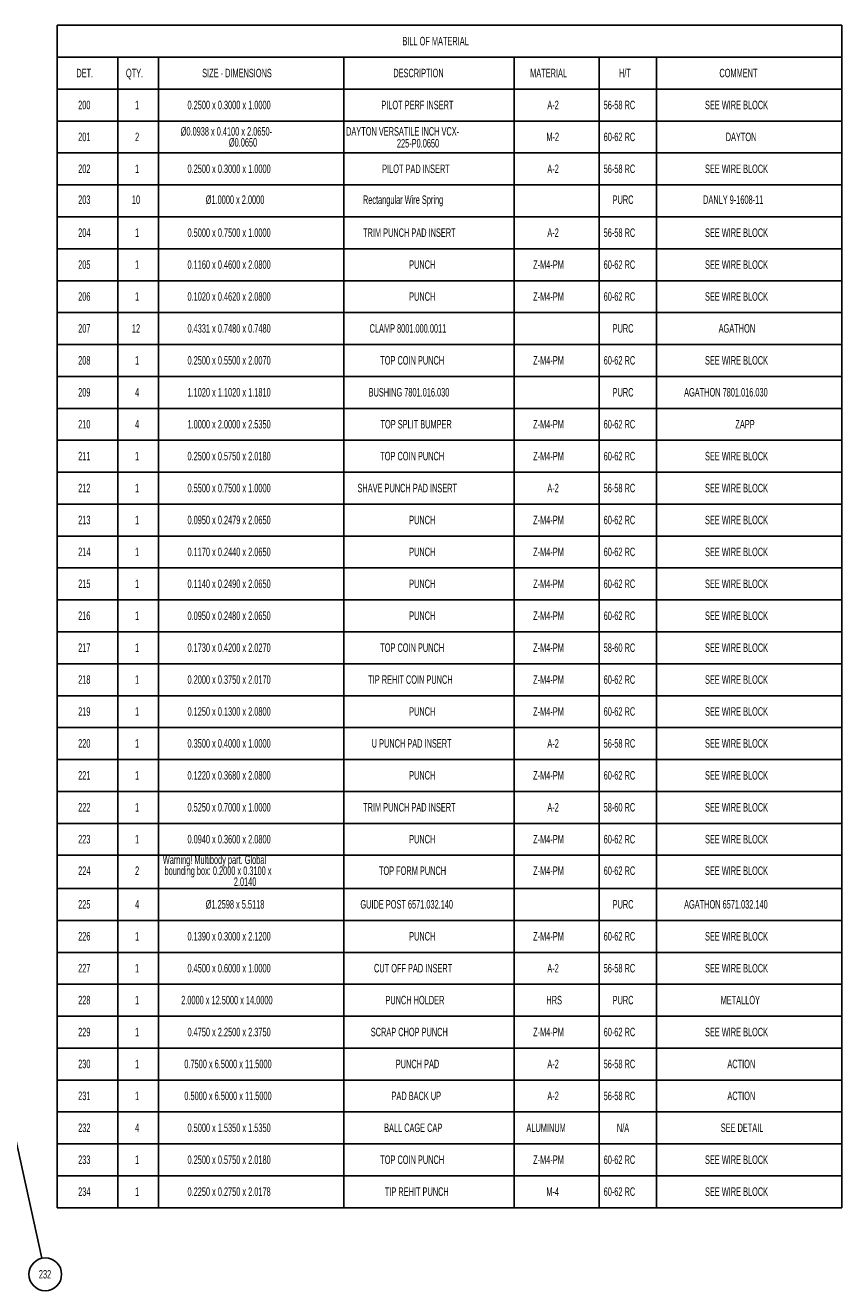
# Model space of a CAD drawing. Header units: inches. Extents: x 1880 to 2363, y -453 to -54.
# Tile 984 of 1056: x 2132 to 2142, y -274 to -259. Entities that reach past the tile are written whole.
import ezdxf

# ---------------------------------------------------------------- set-up
doc = ezdxf.new("R2010")
doc.units = ezdxf.units.IN
doc.header["$LTSCALE"] = 0.5
doc.header["$MEASUREMENT"] = 0
doc.layers.add('SID-M-D', color=42, linetype='Continuous')
doc.layers.add('SID-M-S', color=105, linetype='Continuous')
doc.styles.add('SLDTEXTSTYLE0', font='TXT', dxfattribs={"width": 0.595745})

msp = doc.modelspace()

# ---------------------------------------------------------------- linework, layer by layer
at = {"layer": 'SID-M-D'}
for p, q in [((2132.43423, -259.43128), (2132.43423, -259.80628)), ((2132.43423, -259.43128), (2133.14852, -259.43128)), ((2133.14852, -259.43128), (2133.62382, -259.43128)), ((2133.62382, -259.43128), (2135.80096, -259.43128)), ((2135.80096, -259.43128), (2137.80096, -259.43128)), ((2137.80096, -259.43128), (2138.80096, -259.43128)), ((2138.80096, -259.43128), (2139.4732, -259.43128)), ((2139.4732, -259.43128), (2141.65034, -259.43128)), ((2141.65034, -259.43128), (2141.65034, -259.80628)), ((2132.43423, -259.80628), (2132.43423, -260.18128)), ((2132.43423, -259.80628), (2133.14852, -259.80628)), ((2133.14852, -259.80628), (2133.14852, -260.18128)), ((2133.14852, -259.80628), (2133.62382, -259.80628)), ((2133.62382, -259.80628), (2133.62382, -260.18128)), ((2133.62382, -259.80628), (2135.80096, -259.80628)), ((2135.80096, -259.80628), (2135.80096, -260.18128)), ((2135.80096, -259.80628), (2137.80096, -259.80628)), ((2137.80096, -259.80628), (2137.80096, -260.18128)), ((2137.80096, -259.80628), (2138.80096, -259.80628)), ((2138.80096, -259.80628), (2138.80096, -260.18128)), ((2138.80096, -259.80628), (2139.4732, -259.80628)), ((2139.4732, -259.80628), (2139.4732, -260.18128)), ((2139.4732, -259.80628), (2141.65034, -259.80628)), ((2141.65034, -259.80628), (2141.65034, -260.18128)), ((2132.43423, -260.18128), (2133.14852, -260.18128)), ((2132.43423, -260.18128), (2132.43423, -260.55628)), ((2133.14852, -260.18128), (2133.62382, -260.18128)), ((2133.14852, -260.18128), (2133.14852, -260.55628)), ((2133.62382, -260.18128), (2135.80096, -260.18128)), ((2133.62382, -260.18128), (2133.62382, -260.55628)), ((2135.80096, -260.18128), (2137.80096, -260.18128)), ((2135.80096, -260.18128), (2135.80096, -260.55628)), ((2137.80096, -260.18128), (2138.80096, -260.18128)), ((2137.80096, -260.18128), (2137.80096, -260.55628)), ((2138.80096, -260.18128), (2139.4732, -260.18128)), ((2138.80096, -260.18128), (2138.80096, -260.55628)), ((2139.4732, -260.18128), (2141.65034, -260.18128)), ((2139.4732, -260.18128), (2139.4732, -260.55628)), ((2141.65034, -260.18128), (2141.65034, -260.55628)), ((2132.43423, -260.55628), (2132.43423, -260.93128)), ((2132.43423, -260.55628), (2133.14852, -260.55628)), ((2133.14852, -260.55628), (2133.14852, -260.93128)), ((2133.14852, -260.55628), (2133.62382, -260.55628)), ((2133.62382, -260.55628), (2133.62382, -260.93128)), ((2133.62382, -260.55628), (2135.80096, -260.55628)), ((2135.80096, -260.55628), (2135.80096, -260.93128)), ((2135.80096, -260.55628), (2137.80096, -260.55628)), ((2137.80096, -260.55628), (2137.80096, -260.93128)), ((2137.80096, -260.55628), (2138.80096, -260.55628)), ((2138.80096, -260.55628), (2138.80096, -260.93128)), ((2138.80096, -260.55628), (2139.4732, -260.55628)), ((2139.4732, -260.55628), (2139.4732, -260.93128)), ((2139.4732, -260.55628), (2141.65034, -260.55628)), ((2141.65034, -260.55628), (2141.65034, -260.93128)), ((2132.43423, -260.93128), (2132.43423, -261.30628)), ((2132.43423, -260.93128), (2133.14852, -260.93128)), ((2133.14852, -260.93128), (2133.14852, -261.30628)), ((2133.14852, -260.93128), (2133.62382, -260.93128)), ((2133.62382, -260.93128), (2133.62382, -261.30628)), ((2133.62382, -260.93128), (2135.80096, -260.93128)), ((2135.80096, -260.93128), (2135.80096, -261.30628)), ((2135.80096, -260.93128), (2137.80096, -260.93128)), ((2137.80096, -260.93128), (2137.80096, -261.30628)), ((2137.80096, -260.93128), (2138.80096, -260.93128)), ((2138.80096, -260.93128), (2138.80096, -261.30628)), ((2138.80096, -260.93128), (2139.4732, -260.93128)), ((2139.4732, -260.93128), (2139.4732, -261.30628)), ((2139.4732, -260.93128), (2141.65034, -260.93128)), ((2141.65034, -260.93128), (2141.65034, -261.30628)), ((2132.43423, -261.30628), (2132.43423, -261.68128)), ((2132.43423, -261.30628), (2133.14852, -261.30628)), ((2133.14852, -261.30628), (2133.14852, -261.68128)), ((2133.14852, -261.30628), (2133.62382, -261.30628)), ((2133.62382, -261.30628), (2133.62382, -261.68128)), ((2133.62382, -261.30628), (2135.80096, -261.30628)), ((2135.80096, -261.30628), (2135.80096, -261.68128)), ((2135.80096, -261.30628), (2137.80096, -261.30628)), ((2137.80096, -261.30628), (2137.80096, -261.68128)), ((2137.80096, -261.30628), (2138.80096, -261.30628)), ((2138.80096, -261.30628), (2138.80096, -261.68128)), ((2138.80096, -261.30628), (2139.4732, -261.30628)), ((2139.4732, -261.30628), (2139.4732, -261.68128)), ((2139.4732, -261.30628), (2141.65034, -261.30628)), ((2141.65034, -261.30628), (2141.65034, -261.68128)), ((2132.43423, -261.68128), (2132.43423, -262.05628)), ((2132.43423, -261.68128), (2133.14852, -261.68128)), ((2133.14852, -261.68128), (2133.14852, -262.05628)), ((2133.14852, -261.68128), (2133.62382, -261.68128)), ((2133.62382, -261.68128), (2133.62382, -262.05628)), ((2133.62382, -261.68128), (2135.80096, -261.68128)), ((2135.80096, -261.68128), (2135.80096, -262.05628)), ((2135.80096, -261.68128), (2137.80096, -261.68128)), ((2137.80096, -261.68128), (2137.80096, -262.05628)), ((2137.80096, -261.68128), (2138.80096, -261.68128)), ((2138.80096, -261.68128), (2138.80096, -262.05628)), ((2138.80096, -261.68128), (2139.4732, -261.68128)), ((2139.4732, -261.68128), (2139.4732, -262.05628)), ((2139.4732, -261.68128), (2141.65034, -261.68128)), ((2141.65034, -261.68128), (2141.65034, -262.05628)), ((2132.43423, -262.05628), (2132.43423, -262.43128)), ((2132.43423, -262.05628), (2133.14852, -262.05628)), ((2133.14852, -262.05628), (2133.14852, -262.43128)), ((2133.14852, -262.05628), (2133.62382, -262.05628)), ((2133.62382, -262.05628), (2133.62382, -262.43128)), ((2133.62382, -262.05628), (2135.80096, -262.05628)), ((2135.80096, -262.05628), (2135.80096, -262.43128)), ((2135.80096, -262.05628), (2137.80096, -262.05628)), ((2137.80096, -262.05628), (2137.80096, -262.43128)), ((2137.80096, -262.05628), (2138.80096, -262.05628)), ((2138.80096, -262.05628), (2138.80096, -262.43128)), ((2138.80096, -262.05628), (2139.4732, -262.05628)), ((2139.4732, -262.05628), (2139.4732, -262.43128)), ((2139.4732, -262.05628), (2141.65034, -262.05628)), ((2141.65034, -262.05628), (2141.65034, -262.43128)), ((2132.43423, -262.43128), (2132.43423, -262.80628)), ((2132.43423, -262.43128), (2133.14852, -262.43128)), ((2133.14852, -262.43128), (2133.14852, -262.80628)), ((2133.14852, -262.43128), (2133.62382, -262.43128)), ((2133.62382, -262.43128), (2133.62382, -262.80628)), ((2133.62382, -262.43128), (2135.80096, -262.43128)), ((2135.80096, -262.43128), (2135.80096, -262.80628)), ((2135.80096, -262.43128), (2137.80096, -262.43128)), ((2137.80096, -262.43128), (2137.80096, -262.80628)), ((2137.80096, -262.43128), (2138.80096, -262.43128)), ((2138.80096, -262.43128), (2138.80096, -262.80628)), ((2138.80096, -262.43128), (2139.4732, -262.43128)), ((2139.4732, -262.43128), (2139.4732, -262.80628)), ((2139.4732, -262.43128), (2141.65034, -262.43128)), ((2141.65034, -262.43128), (2141.65034, -262.80628)), ((2132.43423, -262.80628), (2132.43423, -263.18128)), ((2132.43423, -262.80628), (2133.14852, -262.80628)), ((2133.14852, -262.80628), (2133.14852, -263.18128)), ((2133.14852, -262.80628), (2133.62382, -262.80628)), ((2133.62382, -262.80628), (2133.62382, -263.18128)), ((2133.62382, -262.80628), (2135.80096, -262.80628)), ((2135.80096, -262.80628), (2135.80096, -263.18128)), ((2135.80096, -262.80628), (2137.80096, -262.80628)), ((2137.80096, -262.80628), (2137.80096, -263.18128)), ((2137.80096, -262.80628), (2138.80096, -262.80628)), ((2138.80096, -262.80628), (2138.80096, -263.18128)), ((2138.80096, -262.80628), (2139.4732, -262.80628)), ((2139.4732, -262.80628), (2139.4732, -263.18128)), ((2139.4732, -262.80628), (2141.65034, -262.80628)), ((2141.65034, -262.80628), (2141.65034, -263.18128)), ((2132.43423, -263.18128), (2132.43423, -263.55628)), ((2132.43423, -263.18128), (2133.14852, -263.18128)), ((2133.14852, -263.18128), (2133.14852, -263.55628)), ((2133.14852, -263.18128), (2133.62382, -263.18128)), ((2133.62382, -263.18128), (2133.62382, -263.55628)), ((2133.62382, -263.18128), (2135.80096, -263.18128)), ((2135.80096, -263.18128), (2135.80096, -263.55628)), ((2135.80096, -263.18128), (2137.80096, -263.18128)), ((2137.80096, -263.18128), (2137.80096, -263.55628)), ((2137.80096, -263.18128), (2138.80096, -263.18128)), ((2138.80096, -263.18128), (2138.80096, -263.55628)), ((2138.80096, -263.18128), (2139.4732, -263.18128)), ((2139.4732, -263.18128), (2139.4732, -263.55628)), ((2139.4732, -263.18128), (2141.65034, -263.18128)), ((2141.65034, -263.18128), (2141.65034, -263.55628)), ((2132.43423, -263.55628), (2132.43423, -263.93128)), ((2132.43423, -263.55628), (2133.14852, -263.55628)), ((2133.14852, -263.55628), (2133.14852, -263.93128)), ((2133.14852, -263.55628), (2133.62382, -263.55628)), ((2133.62382, -263.55628), (2133.62382, -263.93128)), ((2133.62382, -263.55628), (2135.80096, -263.55628)), ((2135.80096, -263.55628), (2135.80096, -263.93128)), ((2135.80096, -263.55628), (2137.80096, -263.55628)), ((2137.80096, -263.55628), (2137.80096, -263.93128)), ((2137.80096, -263.55628), (2138.80096, -263.55628)), ((2138.80096, -263.55628), (2138.80096, -263.93128)), ((2138.80096, -263.55628), (2139.4732, -263.55628)), ((2139.4732, -263.55628), (2139.4732, -263.93128)), ((2139.4732, -263.55628), (2141.65034, -263.55628)), ((2141.65034, -263.55628), (2141.65034, -263.93128)), ((2132.43423, -263.93128), (2132.43423, -264.30628)), ((2132.43423, -263.93128), (2133.14852, -263.93128)), ((2133.14852, -263.93128), (2133.14852, -264.30628)), ((2133.14852, -263.93128), (2133.62382, -263.93128)), ((2133.62382, -263.93128), (2133.62382, -264.30628)), ((2133.62382, -263.93128), (2135.80096, -263.93128)), ((2135.80096, -263.93128), (2135.80096, -264.30628)), ((2135.80096, -263.93128), (2137.80096, -263.93128)), ((2137.80096, -263.93128), (2137.80096, -264.30628)), ((2137.80096, -263.93128), (2138.80096, -263.93128)), ((2138.80096, -263.93128), (2138.80096, -264.30628)), ((2138.80096, -263.93128), (2139.4732, -263.93128)), ((2139.4732, -263.93128), (2139.4732, -264.30628)), ((2139.4732, -263.93128), (2141.65034, -263.93128)), ((2141.65034, -263.93128), (2141.65034, -264.30628)), ((2132.43423, -264.30628), (2132.43423, -264.68128)), ((2132.43423, -264.30628), (2133.14852, -264.30628)), ((2133.14852, -264.30628), (2133.14852, -264.68128)), ((2133.14852, -264.30628), (2133.62382, -264.30628)), ((2133.62382, -264.30628), (2133.62382, -264.68128)), ((2133.62382, -264.30628), (2135.80096, -264.30628)), ((2135.80096, -264.30628), (2135.80096, -264.68128)), ((2135.80096, -264.30628), (2137.80096, -264.30628)), ((2137.80096, -264.30628), (2137.80096, -264.68128)), ((2137.80096, -264.30628), (2138.80096, -264.30628)), ((2138.80096, -264.30628), (2138.80096, -264.68128)), ((2138.80096, -264.30628), (2139.4732, -264.30628)), ((2139.4732, -264.30628), (2139.4732, -264.68128)), ((2139.4732, -264.30628), (2141.65034, -264.30628)), ((2141.65034, -264.30628), (2141.65034, -264.68128)), ((2132.43423, -264.68128), (2132.43423, -265.05628)), ((2132.43423, -264.68128), (2133.14852, -264.68128)), ((2133.14852, -264.68128), (2133.14852, -265.05628)), ((2133.14852, -264.68128), (2133.62382, -264.68128)), ((2133.62382, -264.68128), (2133.62382, -265.05628)), ((2133.62382, -264.68128), (2135.80096, -264.68128)), ((2135.80096, -264.68128), (2135.80096, -265.05628)), ((2135.80096, -264.68128), (2137.80096, -264.68128)), ((2137.80096, -264.68128), (2137.80096, -265.05628)), ((2137.80096, -264.68128), (2138.80096, -264.68128)), ((2138.80096, -264.68128), (2138.80096, -265.05628)), ((2138.80096, -264.68128), (2139.4732, -264.68128)), ((2139.4732, -264.68128), (2139.4732, -265.05628)), ((2139.4732, -264.68128), (2141.65034, -264.68128)), ((2141.65034, -264.68128), (2141.65034, -265.05628)), ((2132.43423, -265.05628), (2132.43423, -265.43128)), ((2132.43423, -265.05628), (2133.14852, -265.05628)), ((2133.14852, -265.05628), (2133.14852, -265.43128)), ((2133.14852, -265.05628), (2133.62382, -265.05628)), ((2133.62382, -265.05628), (2133.62382, -265.43128)), ((2133.62382, -265.05628), (2135.80096, -265.05628)), ((2135.80096, -265.05628), (2135.80096, -265.43128)), ((2135.80096, -265.05628), (2137.80096, -265.05628)), ((2137.80096, -265.05628), (2137.80096, -265.43128)), ((2137.80096, -265.05628), (2138.80096, -265.05628)), ((2138.80096, -265.05628), (2138.80096, -265.43128)), ((2138.80096, -265.05628), (2139.4732, -265.05628)), ((2139.4732, -265.05628), (2139.4732, -265.43128)), ((2139.4732, -265.05628), (2141.65034, -265.05628)), ((2141.65034, -265.05628), (2141.65034, -265.43128)), ((2132.43423, -265.43128), (2132.43423, -265.80628)), ((2132.43423, -265.43128), (2133.14852, -265.43128)), ((2133.14852, -265.43128), (2133.14852, -265.80628)), ((2133.14852, -265.43128), (2133.62382, -265.43128)), ((2133.62382, -265.43128), (2133.62382, -265.80628)), ((2133.62382, -265.43128), (2135.80096, -265.43128)), ((2135.80096, -265.43128), (2135.80096, -265.80628)), ((2135.80096, -265.43128), (2137.80096, -265.43128)), ((2137.80096, -265.43128), (2137.80096, -265.80628)), ((2137.80096, -265.43128), (2138.80096, -265.43128)), ((2138.80096, -265.43128), (2138.80096, -265.80628)), ((2138.80096, -265.43128), (2139.4732, -265.43128)), ((2139.4732, -265.43128), (2139.4732, -265.80628)), ((2139.4732, -265.43128), (2141.65034, -265.43128)), ((2141.65034, -265.43128), (2141.65034, -265.80628)), ((2132.43423, -265.80628), (2132.43423, -266.18128)), ((2132.43423, -265.80628), (2133.14852, -265.80628)), ((2133.14852, -265.80628), (2133.14852, -266.18128)), ((2133.14852, -265.80628), (2133.62382, -265.80628)), ((2133.62382, -265.80628), (2133.62382, -266.18128)), ((2133.62382, -265.80628), (2135.80096, -265.80628)), ((2135.80096, -265.80628), (2135.80096, -266.18128)), ((2135.80096, -265.80628), (2137.80096, -265.80628)), ((2137.80096, -265.80628), (2137.80096, -266.18128)), ((2137.80096, -265.80628), (2138.80096, -265.80628)), ((2138.80096, -265.80628), (2138.80096, -266.18128)), ((2138.80096, -265.80628), (2139.4732, -265.80628)), ((2139.4732, -265.80628), (2139.4732, -266.18128)), ((2139.4732, -265.80628), (2141.65034, -265.80628)), ((2141.65034, -265.80628), (2141.65034, -266.18128)), ((2132.43423, -266.18128), (2132.43423, -266.55628)), ((2132.43423, -266.18128), (2133.14852, -266.18128)), ((2133.14852, -266.18128), (2133.14852, -266.55628)), ((2133.14852, -266.18128), (2133.62382, -266.18128)), ((2133.62382, -266.18128), (2133.62382, -266.55628)), ((2133.62382, -266.18128), (2135.80096, -266.18128)), ((2135.80096, -266.18128), (2135.80096, -266.55628)), ((2135.80096, -266.18128), (2137.80096, -266.18128)), ((2137.80096, -266.18128), (2137.80096, -266.55628)), ((2137.80096, -266.18128), (2138.80096, -266.18128)), ((2138.80096, -266.18128), (2138.80096, -266.55628)), ((2138.80096, -266.18128), (2139.4732, -266.18128)), ((2139.4732, -266.18128), (2139.4732, -266.55628)), ((2139.4732, -266.18128), (2141.65034, -266.18128)), ((2141.65034, -266.18128), (2141.65034, -266.55628)), ((2132.43423, -266.55628), (2132.43423, -266.93128)), ((2132.43423, -266.55628), (2133.14852, -266.55628)), ((2133.14852, -266.55628), (2133.14852, -266.93128)), ((2133.14852, -266.55628), (2133.62382, -266.55628)), ((2133.62382, -266.55628), (2133.62382, -266.93128)), ((2133.62382, -266.55628), (2135.80096, -266.55628)), ((2135.80096, -266.55628), (2135.80096, -266.93128)), ((2135.80096, -266.55628), (2137.80096, -266.55628)), ((2137.80096, -266.55628), (2137.80096, -266.93128)), ((2137.80096, -266.55628), (2138.80096, -266.55628)), ((2138.80096, -266.55628), (2138.80096, -266.93128)), ((2138.80096, -266.55628), (2139.4732, -266.55628)), ((2139.4732, -266.55628), (2139.4732, -266.93128)), ((2139.4732, -266.55628), (2141.65034, -266.55628)), ((2141.65034, -266.55628), (2141.65034, -266.93128)), ((2132.43423, -266.93128), (2132.43423, -267.30628)), ((2132.43423, -266.93128), (2133.14852, -266.93128)), ((2133.14852, -266.93128), (2133.14852, -267.30628)), ((2133.14852, -266.93128), (2133.62382, -266.93128)), ((2133.62382, -266.93128), (2133.62382, -267.30628)), ((2133.62382, -266.93128), (2135.80096, -266.93128)), ((2135.80096, -266.93128), (2135.80096, -267.30628)), ((2135.80096, -266.93128), (2137.80096, -266.93128)), ((2137.80096, -266.93128), (2137.80096, -267.30628)), ((2137.80096, -266.93128), (2138.80096, -266.93128)), ((2138.80096, -266.93128), (2138.80096, -267.30628)), ((2138.80096, -266.93128), (2139.4732, -266.93128)), ((2139.4732, -266.93128), (2139.4732, -267.30628)), ((2139.4732, -266.93128), (2141.65034, -266.93128)), ((2141.65034, -266.93128), (2141.65034, -267.30628)), ((2132.43423, -267.30628), (2132.43423, -267.68128)), ((2132.43423, -267.30628), (2133.14852, -267.30628)), ((2133.14852, -267.30628), (2133.14852, -267.68128)), ((2133.14852, -267.30628), (2133.62382, -267.30628)), ((2133.62382, -267.30628), (2133.62382, -267.68128)), ((2133.62382, -267.30628), (2135.80096, -267.30628)), ((2135.80096, -267.30628), (2135.80096, -267.68128)), ((2135.80096, -267.30628), (2137.80096, -267.30628)), ((2137.80096, -267.30628), (2137.80096, -267.68128)), ((2137.80096, -267.30628), (2138.80096, -267.30628)), ((2138.80096, -267.30628), (2138.80096, -267.68128)), ((2138.80096, -267.30628), (2139.4732, -267.30628)), ((2139.4732, -267.30628), (2139.4732, -267.68128)), ((2139.4732, -267.30628), (2141.65034, -267.30628)), ((2141.65034, -267.30628), (2141.65034, -267.68128)), ((2132.43423, -267.68128), (2132.43423, -268.05628)), ((2132.43423, -267.68128), (2133.14852, -267.68128)), ((2133.14852, -267.68128), (2133.14852, -268.05628)), ((2133.14852, -267.68128), (2133.62382, -267.68128)), ((2133.62382, -267.68128), (2133.62382, -268.05628)), ((2133.62382, -267.68128), (2135.80096, -267.68128)), ((2135.80096, -267.68128), (2135.80096, -268.05628)), ((2135.80096, -267.68128), (2137.80096, -267.68128)), ((2137.80096, -267.68128), (2137.80096, -268.05628)), ((2137.80096, -267.68128), (2138.80096, -267.68128)), ((2138.80096, -267.68128), (2138.80096, -268.05628)), ((2138.80096, -267.68128), (2139.4732, -267.68128)), ((2139.4732, -267.68128), (2139.4732, -268.05628)), ((2139.4732, -267.68128), (2141.65034, -267.68128)), ((2141.65034, -267.68128), (2141.65034, -268.05628)), ((2132.43423, -268.05628), (2132.43423, -268.43128)), ((2132.43423, -268.05628), (2133.14852, -268.05628)), ((2133.14852, -268.05628), (2133.14852, -268.43128)), ((2133.14852, -268.05628), (2133.62382, -268.05628)), ((2133.62382, -268.05628), (2133.62382, -268.43128)), ((2133.62382, -268.05628), (2135.80096, -268.05628)), ((2135.80096, -268.05628), (2135.80096, -268.43128)), ((2135.80096, -268.05628), (2137.80096, -268.05628)), ((2137.80096, -268.05628), (2137.80096, -268.43128)), ((2137.80096, -268.05628), (2138.80096, -268.05628)), ((2138.80096, -268.05628), (2138.80096, -268.43128)), ((2138.80096, -268.05628), (2139.4732, -268.05628)), ((2139.4732, -268.05628), (2139.4732, -268.43128)), ((2139.4732, -268.05628), (2141.65034, -268.05628)), ((2141.65034, -268.05628), (2141.65034, -268.43128)), ((2132.43423, -268.43128), (2132.43423, -268.80628)), ((2132.43423, -268.43128), (2133.14852, -268.43128)), ((2133.14852, -268.43128), (2133.14852, -268.80628)), ((2133.14852, -268.43128), (2133.62382, -268.43128)), ((2133.62382, -268.43128), (2133.62382, -268.80628)), ((2133.62382, -268.43128), (2135.80096, -268.43128)), ((2135.80096, -268.43128), (2135.80096, -268.80628)), ((2135.80096, -268.43128), (2137.80096, -268.43128)), ((2137.80096, -268.43128), (2137.80096, -268.80628)), ((2137.80096, -268.43128), (2138.80096, -268.43128)), ((2138.80096, -268.43128), (2138.80096, -268.80628)), ((2138.80096, -268.43128), (2139.4732, -268.43128)), ((2139.4732, -268.43128), (2139.4732, -268.80628)), ((2139.4732, -268.43128), (2141.65034, -268.43128)), ((2141.65034, -268.43128), (2141.65034, -268.80628)), ((2132.43423, -268.80628), (2132.43423, -269.18128)), ((2132.43423, -268.80628), (2133.14852, -268.80628)), ((2133.14852, -268.80628), (2133.14852, -269.18128)), ((2133.14852, -268.80628), (2133.62382, -268.80628)), ((2133.62382, -268.80628), (2133.62382, -269.18128)), ((2133.62382, -268.80628), (2135.80096, -268.80628)), ((2135.80096, -268.80628), (2135.80096, -269.18128)), ((2135.80096, -268.80628), (2137.80096, -268.80628)), ((2137.80096, -268.80628), (2137.80096, -269.18128)), ((2137.80096, -268.80628), (2138.80096, -268.80628)), ((2138.80096, -268.80628), (2138.80096, -269.18128)), ((2138.80096, -268.80628), (2139.4732, -268.80628)), ((2139.4732, -268.80628), (2139.4732, -269.18128)), ((2139.4732, -268.80628), (2141.65034, -268.80628)), ((2141.65034, -268.80628), (2141.65034, -269.18128)), ((2132.43423, -269.18128), (2132.43423, -269.57156)), ((2132.43423, -269.18128), (2133.14852, -269.18128)), ((2133.14852, -269.18128), (2133.14852, -269.57156)), ((2133.14852, -269.18128), (2133.62382, -269.18128)), ((2133.62382, -269.18128), (2133.62382, -269.57156)), ((2133.62382, -269.18128), (2135.80096, -269.18128)), ((2135.80096, -269.18128), (2135.80096, -269.57156)), ((2135.80096, -269.18128), (2137.80096, -269.18128)), ((2137.80096, -269.18128), (2137.80096, -269.57156)), ((2137.80096, -269.18128), (2138.80096, -269.18128)), ((2138.80096, -269.18128), (2138.80096, -269.57156)), ((2138.80096, -269.18128), (2139.4732, -269.18128)), ((2139.4732, -269.18128), (2139.4732, -269.57156)), ((2139.4732, -269.18128), (2141.65034, -269.18128)), ((2141.65034, -269.18128), (2141.65034, -269.57156)), ((2132.43423, -269.57156), (2132.43423, -269.94656)), ((2132.43423, -269.57156), (2133.14852, -269.57156)), ((2133.14852, -269.57156), (2133.14852, -269.94656)), ((2133.14852, -269.57156), (2133.62382, -269.57156)), ((2133.62382, -269.57156), (2133.62382, -269.94656)), ((2133.62382, -269.57156), (2135.80096, -269.57156)), ((2135.80096, -269.57156), (2135.80096, -269.94656)), ((2135.80096, -269.57156), (2137.80096, -269.57156)), ((2137.80096, -269.57156), (2137.80096, -269.94656)), ((2137.80096, -269.57156), (2138.80096, -269.57156)), ((2138.80096, -269.57156), (2138.80096, -269.94656)), ((2138.80096, -269.57156), (2139.4732, -269.57156)), ((2139.4732, -269.57156), (2139.4732, -269.94656)), ((2139.4732, -269.57156), (2141.65034, -269.57156)), ((2141.65034, -269.57156), (2141.65034, -269.94656)), ((2132.43423, -269.94656), (2132.43423, -270.32156)), ((2132.43423, -269.94656), (2133.14852, -269.94656)), ((2133.14852, -269.94656), (2133.14852, -270.32156)), ((2133.14852, -269.94656), (2133.62382, -269.94656)), ((2133.62382, -269.94656), (2133.62382, -270.32156)), ((2133.62382, -269.94656), (2135.80096, -269.94656)), ((2135.80096, -269.94656), (2135.80096, -270.32156)), ((2135.80096, -269.94656), (2137.80096, -269.94656)), ((2137.80096, -269.94656), (2137.80096, -270.32156)), ((2137.80096, -269.94656), (2138.80096, -269.94656)), ((2138.80096, -269.94656), (2138.80096, -270.32156)), ((2138.80096, -269.94656), (2139.4732, -269.94656)), ((2139.4732, -269.94656), (2139.4732, -270.32156)), ((2139.4732, -269.94656), (2141.65034, -269.94656)), ((2141.65034, -269.94656), (2141.65034, -270.32156)), ((2132.43423, -270.32156), (2132.43423, -270.69656)), ((2132.43423, -270.32156), (2133.14852, -270.32156)), ((2133.14852, -270.32156), (2133.14852, -270.69656)), ((2133.14852, -270.32156), (2133.62382, -270.32156)), ((2133.62382, -270.32156), (2133.62382, -270.69656)), ((2133.62382, -270.32156), (2135.80096, -270.32156)), ((2135.80096, -270.32156), (2135.80096, -270.69656)), ((2135.80096, -270.32156), (2137.80096, -270.32156)), ((2137.80096, -270.32156), (2137.80096, -270.69656)), ((2137.80096, -270.32156), (2138.80096, -270.32156)), ((2138.80096, -270.32156), (2138.80096, -270.69656)), ((2138.80096, -270.32156), (2139.4732, -270.32156)), ((2139.4732, -270.32156), (2139.4732, -270.69656)), ((2139.4732, -270.32156), (2141.65034, -270.32156)), ((2141.65034, -270.32156), (2141.65034, -270.69656)), ((2132.43423, -270.69656), (2132.43423, -271.07156)), ((2132.43423, -270.69656), (2133.14852, -270.69656)), ((2133.14852, -270.69656), (2133.14852, -271.07156)), ((2133.14852, -270.69656), (2133.62382, -270.69656)), ((2133.62382, -270.69656), (2133.62382, -271.07156)), ((2133.62382, -270.69656), (2135.80096, -270.69656)), ((2135.80096, -270.69656), (2135.80096, -271.07156)), ((2135.80096, -270.69656), (2137.80096, -270.69656)), ((2137.80096, -270.69656), (2137.80096, -271.07156)), ((2137.80096, -270.69656), (2138.80096, -270.69656)), ((2138.80096, -270.69656), (2138.80096, -271.07156)), ((2138.80096, -270.69656), (2139.4732, -270.69656)), ((2139.4732, -270.69656), (2139.4732, -271.07156)), ((2139.4732, -270.69656), (2141.65034, -270.69656)), ((2141.65034, -270.69656), (2141.65034, -271.07156)), ((2132.43423, -271.07156), (2132.43423, -271.44656)), ((2132.43423, -271.07156), (2133.14852, -271.07156)), ((2133.14852, -271.07156), (2133.14852, -271.44656)), ((2133.14852, -271.07156), (2133.62382, -271.07156)), ((2133.62382, -271.07156), (2133.62382, -271.44656)), ((2133.62382, -271.07156), (2135.80096, -271.07156)), ((2135.80096, -271.07156), (2135.80096, -271.44656)), ((2135.80096, -271.07156), (2137.80096, -271.07156)), ((2137.80096, -271.07156), (2137.80096, -271.44656)), ((2137.80096, -271.07156), (2138.80096, -271.07156)), ((2138.80096, -271.07156), (2138.80096, -271.44656)), ((2138.80096, -271.07156), (2139.4732, -271.07156)), ((2139.4732, -271.07156), (2139.4732, -271.44656)), ((2139.4732, -271.07156), (2141.65034, -271.07156)), ((2141.65034, -271.07156), (2141.65034, -271.44656)), ((2132.43423, -271.44656), (2132.43423, -271.82156)), ((2132.43423, -271.44656), (2133.14852, -271.44656)), ((2133.14852, -271.44656), (2133.14852, -271.82156)), ((2133.14852, -271.44656), (2133.62382, -271.44656)), ((2133.62382, -271.44656), (2133.62382, -271.82156)), ((2133.62382, -271.44656), (2135.80096, -271.44656)), ((2135.80096, -271.44656), (2135.80096, -271.82156)), ((2135.80096, -271.44656), (2137.80096, -271.44656)), ((2137.80096, -271.44656), (2137.80096, -271.82156)), ((2137.80096, -271.44656), (2138.80096, -271.44656)), ((2138.80096, -271.44656), (2138.80096, -271.82156)), ((2138.80096, -271.44656), (2139.4732, -271.44656)), ((2139.4732, -271.44656), (2139.4732, -271.82156)), ((2139.4732, -271.44656), (2141.65034, -271.44656)), ((2141.65034, -271.44656), (2141.65034, -271.82156)), ((2132.43423, -271.82156), (2132.43423, -272.19656)), ((2132.43423, -271.82156), (2133.14852, -271.82156)), ((2133.14852, -271.82156), (2133.14852, -272.19656)), ((2133.14852, -271.82156), (2133.62382, -271.82156)), ((2133.62382, -271.82156), (2133.62382, -272.19656)), ((2133.62382, -271.82156), (2135.80096, -271.82156)), ((2135.80096, -271.82156), (2135.80096, -272.19656)), ((2135.80096, -271.82156), (2137.80096, -271.82156)), ((2137.80096, -271.82156), (2137.80096, -272.19656)), ((2137.80096, -271.82156), (2138.80096, -271.82156)), ((2138.80096, -271.82156), (2138.80096, -272.19656)), ((2138.80096, -271.82156), (2139.4732, -271.82156)), ((2139.4732, -271.82156), (2139.4732, -272.19656)), ((2139.4732, -271.82156), (2141.65034, -271.82156)), ((2141.65034, -271.82156), (2141.65034, -272.19656)), ((2132.43423, -272.19656), (2132.43423, -272.57156)), ((2132.43423, -272.19656), (2133.14852, -272.19656)), ((2133.14852, -272.19656), (2133.14852, -272.57156)), ((2133.14852, -272.19656), (2133.62382, -272.19656)), ((2133.62382, -272.19656), (2133.62382, -272.57156)), ((2133.62382, -272.19656), (2135.80096, -272.19656)), ((2135.80096, -272.19656), (2135.80096, -272.57156)), ((2135.80096, -272.19656), (2137.80096, -272.19656)), ((2137.80096, -272.19656), (2137.80096, -272.57156)), ((2137.80096, -272.19656), (2138.80096, -272.19656)), ((2138.80096, -272.19656), (2138.80096, -272.57156)), ((2138.80096, -272.19656), (2139.4732, -272.19656)), ((2139.4732, -272.19656), (2139.4732, -272.57156)), ((2139.4732, -272.19656), (2141.65034, -272.19656)), ((2141.65034, -272.19656), (2141.65034, -272.57156)), ((2132.43423, -272.57156), (2132.43423, -272.94656)), ((2132.43423, -272.57156), (2133.14852, -272.57156)), ((2133.14852, -272.57156), (2133.14852, -272.94656)), ((2133.14852, -272.57156), (2133.62382, -272.57156)), ((2133.62382, -272.57156), (2133.62382, -272.94656)), ((2133.62382, -272.57156), (2135.80096, -272.57156)), ((2135.80096, -272.57156), (2135.80096, -272.94656)), ((2135.80096, -272.57156), (2137.80096, -272.57156)), ((2137.80096, -272.57156), (2137.80096, -272.94656)), ((2137.80096, -272.57156), (2138.80096, -272.57156)), ((2138.80096, -272.57156), (2138.80096, -272.94656)), ((2138.80096, -272.57156), (2139.4732, -272.57156)), ((2139.4732, -272.57156), (2139.4732, -272.94656)), ((2139.4732, -272.57156), (2141.65034, -272.57156)), ((2141.65034, -272.57156), (2141.65034, -272.94656)), ((2132.43423, -272.94656), (2132.43423, -273.32156)), ((2132.43423, -272.94656), (2133.14852, -272.94656)), ((2133.14852, -272.94656), (2133.14852, -273.32156)), ((2133.14852, -272.94656), (2133.62382, -272.94656)), ((2133.62382, -272.94656), (2133.62382, -273.32156)), ((2133.62382, -272.94656), (2135.80096, -272.94656)), ((2135.80096, -272.94656), (2135.80096, -273.32156)), ((2135.80096, -272.94656), (2137.80096, -272.94656)), ((2137.80096, -272.94656), (2137.80096, -273.32156)), ((2137.80096, -272.94656), (2138.80096, -272.94656)), ((2138.80096, -272.94656), (2138.80096, -273.32156)), ((2138.80096, -272.94656), (2139.4732, -272.94656)), ((2139.4732, -272.94656), (2139.4732, -273.32156)), ((2139.4732, -272.94656), (2141.65034, -272.94656)), ((2141.65034, -272.94656), (2141.65034, -273.32156)), ((2132.43423, -273.32156), (2133.14852, -273.32156)), ((2133.14852, -273.32156), (2133.62382, -273.32156)), ((2133.62382, -273.32156), (2135.80096, -273.32156)), ((2135.80096, -273.32156), (2137.80096, -273.32156)), ((2137.80096, -273.32156), (2138.80096, -273.32156)), ((2138.80096, -273.32156), (2139.4732, -273.32156)), ((2139.4732, -273.32156), (2141.65034, -273.32156))]:
    msp.add_line(p, q, dxfattribs=at)
at = {"layer": 'SID-M-S'}
msp.add_line((2129.39145, -260.88836), (2132.25303, -273.91577), dxfattribs=at)
msp.add_circle((2132.2943, -274.10366), 0.19237, dxfattribs=at)

# ---------------------------------------------------------------- texts
at = {"layer": 'SID-M-D', "char_height": 0.1, "attachment_point": 1, "style": 'SLDTEXTSTYLE0'}
for s, insert in [('BILL OF MATERIAL', (2136.48992, -259.56702)), ('DET.', (2132.65915, -259.94202)), ('QTY.', (2133.24179, -259.94202)), ('SIZE - DIMENSIONS', (2134.1376, -259.94202)), ('DESCRIPTION', (2136.38256, -259.94202)), ('MATERIAL', (2137.99061, -259.94202)), ('H/T', (2139.03395, -259.94202)), ('COMMENT', (2140.21371, -259.94202)), ('200', (2132.68054, -260.31702)), ('1', (2133.34922, -260.31702)), ('0.2500 x 0.3000 x 1.0000', (2133.96489, -260.31702)), ('PILOT PERF INSERT', (2136.24221, -260.31702)), ('A-2', (2138.19256, -260.31702)), ('56-58 RC', (2138.85402, -260.31702)), ('SEE WIRE BLOCK', (2140.04427, -260.31702)), ('201', (2132.68054, -260.69202)), ('2', (2133.34922, -260.69202)), ('Ø0.0938 x 0.4100 x 2.0650-', (2133.88489, -260.62737)), ('DAYTON VERSATILE INCH VCX-', (2135.82818, -260.62737)), ('M-2', (2138.18061, -260.69202)), ('60-62 RC', (2138.85402, -260.69202)), ('DAYTON', (2140.28781, -260.69202)), ('Ø0.0650', (2134.45135, -260.75668)), ('225-P0.0650', (2136.42534, -260.76674)), ('202', (2132.68054, -261.06702)), ('1', (2133.34922, -261.06702)), ('0.2500 x 0.3000 x 1.0000', (2133.96489, -261.06702)), ('PILOT PAD INSERT', (2136.25186, -261.06702)), ('A-2', (2138.19256, -261.06702)), ('56-58 RC', (2138.85402, -261.06702)), ('SEE WIRE BLOCK', (2140.04427, -261.06702)), ('203', (2132.68054, -261.42952)), ('10', (2133.31228, -261.42952)), ('Ø1.0000 x 2.0000', (2134.1792, -261.42952)), ('Rectangular Wire Spring', (2136.02561, -261.42952)), ('PURC', (2138.9593, -261.42952)), ('DANLY 9-1608-11', (2140.02198, -261.42952)), ('204', (2132.68054, -261.81702)), ('1', (2133.34922, -261.81702)), ('0.5000 x 0.7500 x 1.0000', (2133.96489, -261.81702)), ('TRIM PUNCH PAD INSERT', (2136.02763, -261.81702)), ('A-2', (2138.19256, -261.81702)), ('56-58 RC', (2138.85402, -261.81702)), ('SEE WIRE BLOCK', (2140.04427, -261.81702)), ('205', (2132.68054, -262.19202)), ('1', (2133.34922, -262.19202)), ('0.1160 x 0.4600 x 2.0800', (2133.96489, -262.19202)), ('PUNCH', (2136.56881, -262.19202)), ('Z-M4-PM', (2138.02575, -262.19202)), ('60-62 RC', (2138.85402, -262.19202)), ('SEE WIRE BLOCK', (2140.04427, -262.19202)), ('206', (2132.68054, -262.56702)), ('1', (2133.34922, -262.56702)), ('0.1020 x 0.4620 x 2.0800', (2133.96489, -262.56702)), ('PUNCH', (2136.56881, -262.56702)), ('Z-M4-PM', (2138.02575, -262.56702)), ('60-62 RC', (2138.85402, -262.56702)), ('SEE WIRE BLOCK', (2140.04427, -262.56702)), ('207', (2132.68054, -262.94202)), ('12', (2133.31228, -262.94202)), ('0.4331 x 0.7480 x 0.7480', (2133.96489, -262.94202)), ('CLAMP 8001.000.0011', (2136.10423, -262.94202)), ('PURC', (2138.9593, -262.94202)), ('AGATHON', (2140.20538, -262.94202)), ('208', (2132.68054, -263.31702)), ('1', (2133.34922, -263.31702)), ('0.2500 x 0.5500 x 2.0070', (2133.96489, -263.31702)), ('TOP COIN PUNCH', (2136.22964, -263.31702)), ('Z-M4-PM', (2138.02575, -263.31702)), ('60-62 RC', (2138.85402, -263.31702)), ('SEE WIRE BLOCK', (2140.04427, -263.31702)), ('209', (2132.68054, -263.69202)), ('4', (2133.34922, -263.69202)), ('1.1020 x 1.1020 x 1.1810', (2133.96489, -263.69202)), ('BUSHING 7801.016.030', (2136.09291, -263.69202)), ('PURC', (2138.9593, -263.69202)), ('AGATHON 7801.016.030', (2139.79899, -263.69202)), ('210', (2132.68054, -264.06702)), ('4', (2133.34922, -264.06702)), ('1.0000 x 2.0000 x 2.5350', (2133.96489, -264.06702)), ('TOP SPLIT BUMPER', (2136.23249, -264.06702)), ('Z-M4-PM', (2138.02575, -264.06702)), ('60-62 RC', (2138.85402, -264.06702)), ('ZAPP', (2140.40156, -264.06702)), ('211', (2132.68054, -264.44202)), ('1', (2133.34922, -264.44202)), ('0.2500 x 0.5750 x 2.0180', (2133.96489, -264.44202)), ('TOP COIN PUNCH', (2136.22964, -264.44202)), ('Z-M4-PM', (2138.02575, -264.44202)), ('60-62 RC', (2138.85402, -264.44202)), ('SEE WIRE BLOCK', (2140.04427, -264.44202)), ('212', (2132.68054, -264.81702)), ('1', (2133.34922, -264.81702)), ('0.5500 x 0.7500 x 1.0000', (2133.96489, -264.81702)), ('SHAVE PUNCH PAD INSERT', (2135.96221, -264.81702)), ('A-2', (2138.19256, -264.81702)), ('56-58 RC', (2138.85402, -264.81702)), ('SEE WIRE BLOCK', (2140.04427, -264.81702)), ('213', (2132.68054, -265.19202)), ('1', (2133.34922, -265.19202)), ('0.0950 x 0.2479 x 2.0650', (2133.96489, -265.19202)), ('PUNCH', (2136.56881, -265.19202)), ('Z-M4-PM', (2138.02575, -265.19202)), ('60-62 RC', (2138.85402, -265.19202)), ('SEE WIRE BLOCK', (2140.04427, -265.19202)), ('214', (2132.68054, -265.56702)), ('1', (2133.34922, -265.56702)), ('0.1170 x 0.2440 x 2.0650', (2133.96489, -265.56702)), ('PUNCH', (2136.56881, -265.56702)), ('Z-M4-PM', (2138.02575, -265.56702)), ('60-62 RC', (2138.85402, -265.56702)), ('SEE WIRE BLOCK', (2140.04427, -265.56702)), ('215', (2132.68054, -265.94202)), ('1', (2133.34922, -265.94202)), ('0.1140 x 0.2490 x 2.0650', (2133.96489, -265.94202)), ('PUNCH', (2136.56881, -265.94202)), ('Z-M4-PM', (2138.02575, -265.94202)), ('60-62 RC', (2138.85402, -265.94202)), ('SEE WIRE BLOCK', (2140.04427, -265.94202)), ('216', (2132.68054, -266.31702)), ('1', (2133.34922, -266.31702)), ('0.0950 x 0.2480 x 2.0650', (2133.96489, -266.31702)), ('PUNCH', (2136.56881, -266.31702)), ('Z-M4-PM', (2138.02575, -266.31702)), ('60-62 RC', (2138.85402, -266.31702)), ('SEE WIRE BLOCK', (2140.04427, -266.31702)), ('217', (2132.68054, -266.69202)), ('1', (2133.34922, -266.69202)), ('0.1730 x 0.4200 x 2.0270', (2133.96489, -266.69202)), ('TOP COIN PUNCH', (2136.22964, -266.69202)), ('Z-M4-PM', (2138.02575, -266.69202)), ('58-60 RC', (2138.85402, -266.69202)), ('SEE WIRE BLOCK', (2140.04427, -266.69202)), ('218', (2132.68054, -267.06702)), ('1', (2133.34922, -267.06702)), ('0.2000 x 0.3750 x 2.0170', (2133.96489, -267.06702)), ('TIP REHIT COIN PUNCH', (2136.08874, -267.06702)), ('Z-M4-PM', (2138.02575, -267.06702)), ('60-62 RC', (2138.85402, -267.06702)), ('SEE WIRE BLOCK', (2140.04427, -267.06702)), ('219', (2132.68054, -267.44202)), ('1', (2133.34922, -267.44202)), ('0.1250 x 0.1300 x 2.0800', (2133.96489, -267.44202)), ('PUNCH', (2136.56881, -267.44202)), ('Z-M4-PM', (2138.02575, -267.44202)), ('60-62 RC', (2138.85402, -267.44202)), ('SEE WIRE BLOCK', (2140.04427, -267.44202)), ('220', (2132.68054, -267.81702)), ('1', (2133.34922, -267.81702)), ('0.3500 x 0.4000 x 1.0000', (2133.96489, -267.81702)), ('U PUNCH PAD INSERT', (2136.12916, -267.81702)), ('A-2', (2138.19256, -267.81702)), ('56-58 RC', (2138.85402, -267.81702)), ('SEE WIRE BLOCK', (2140.04427, -267.81702)), ('221', (2132.68054, -268.19202)), ('1', (2133.34922, -268.19202)), ('0.1220 x 0.3680 x 2.0800', (2133.96489, -268.19202)), ('PUNCH', (2136.56881, -268.19202)), ('Z-M4-PM', (2138.02575, -268.19202)), ('60-62 RC', (2138.85402, -268.19202)), ('SEE WIRE BLOCK', (2140.04427, -268.19202)), ('222', (2132.68054, -268.56702)), ('1', (2133.34922, -268.56702)), ('0.5250 x 0.7000 x 1.0000', (2133.96489, -268.56702)), ('TRIM PUNCH PAD INSERT', (2136.02763, -268.56702)), ('A-2', (2138.19256, -268.56702)), ('58-60 RC', (2138.85402, -268.56702)), ('SEE WIRE BLOCK', (2140.04427, -268.56702)), ('223', (2132.68054, -268.94202)), ('1', (2133.34922, -268.94202)), ('0.0940 x 0.3600 x 2.0800', (2133.96489, -268.94202)), ('PUNCH', (2136.56881, -268.94202)), ('Z-M4-PM', (2138.02575, -268.94202)), ('60-62 RC', (2138.85402, -268.94202)), ('SEE WIRE BLOCK', (2140.04427, -268.94202)), ('Warning! Multibody part. Global', (2133.67489, -269.18286)), ('224', (2132.68054, -269.31216)), ('2', (2133.34922, -269.31216)), ('bounding box: 0.2000 x 0.3100 x', (2133.6951, -269.31216)), ('TOP FORM PUNCH', (2136.21416, -269.31216)), ('Z-M4-PM', (2138.02575, -269.31216)), ('60-62 RC', (2138.85402, -269.31216)), ('SEE WIRE BLOCK', (2140.04427, -269.31216)), ('2.0140', (2134.5092, -269.44147)), ('225', (2132.68054, -269.7073)), ('4', (2133.34922, -269.7073)), ('Ø1.2598 x 5.5118', (2134.1792, -269.7073)), ('GUIDE POST 6571.032.140', (2135.99645, -269.7073)), ('PURC', (2138.9593, -269.7073)), ('AGATHON 6571.032.140', (2139.79899, -269.7073)), ('226', (2132.68054, -270.0823)), ('1', (2133.34922, -270.0823)), ('0.1390 x 0.3000 x 2.1200', (2133.96489, -270.0823)), ('PUNCH', (2136.56881, -270.0823)), ('Z-M4-PM', (2138.02575, -270.0823)), ('60-62 RC', (2138.85402, -270.0823)), ('SEE WIRE BLOCK', (2140.04427, -270.0823)), ('227', (2132.68054, -270.4573)), ('1', (2133.34922, -270.4573)), ('0.4500 x 0.6000 x 1.0000', (2133.96489, -270.4573)), ('CUT OFF PAD INSERT', (2136.15624, -270.4573)), ('A-2', (2138.19256, -270.4573)), ('56-58 RC', (2138.85402, -270.4573)), ('SEE WIRE BLOCK', (2140.04427, -270.4573)), ('228', (2132.68054, -270.8323)), ('1', (2133.34922, -270.8323)), ('2.0000 x 12.5000 x 14.0000', (2133.891, -270.8323)), ('PUNCH HOLDER', (2136.29027, -270.8323)), ('HRS', (2138.18173, -270.8323)), ('PURC', (2138.9593, -270.8323)), ('METALLOY', (2140.22816, -270.8323)), ('229', (2132.68054, -271.2073)), ('1', (2133.34922, -271.2073)), ('0.4750 x 2.2500 x 2.3750', (2133.96489, -271.2073)), ('SCRAP CHOP PUNCH', (2136.11818, -271.2073)), ('Z-M4-PM', (2138.02575, -271.2073)), ('60-62 RC', (2138.85402, -271.2073)), ('SEE WIRE BLOCK', (2140.04427, -271.2073)), ('230', (2132.68054, -271.5823)), ('1', (2133.34922, -271.5823)), ('0.7500 x 6.5000 x 11.5000', (2133.92795, -271.5823)), ('PUNCH PAD', (2136.412, -271.5823)), ('A-2', (2138.19256, -271.5823)), ('56-58 RC', (2138.85402, -271.5823)), ('ACTION', (2140.3076, -271.5823)), ('231', (2132.68054, -271.9573)), ('1', (2133.34922, -271.9573)), ('0.5000 x 6.5000 x 11.5000', (2133.92795, -271.9573)), ('PAD BACK UP', (2136.36145, -271.9573)), ('A-2', (2138.19256, -271.9573)), ('56-58 RC', (2138.85402, -271.9573)), ('ACTION', (2140.3076, -271.9573)), ('232', (2132.68054, -272.3323)), ('4', (2133.34922, -272.3323)), ('0.5000 x 1.5350 x 1.5350', (2133.96489, -272.3323)), ('BALL CAGE CAP', (2136.27464, -272.3323)), ('ALUMINUM', (2137.94666, -272.3323)), ('N/A', (2139.0093, -272.3323)), ('SEE DETAIL', (2140.22969, -272.3323)), ('233', (2132.68054, -272.7073)), ('1', (2133.34922, -272.7073)), ('0.2500 x 0.5750 x 2.0180', (2133.96489, -272.7073)), ('TOP COIN PUNCH', (2136.22964, -272.7073)), ('Z-M4-PM', (2138.02575, -272.7073)), ('60-62 RC', (2138.85402, -272.7073)), ('SEE WIRE BLOCK', (2140.04427, -272.7073)), ('234', (2132.68054, -273.0823)), ('1', (2133.34922, -273.0823)), ('0.2250 x 0.2750 x 2.0178', (2133.96489, -273.0823)), ('TIP REHIT PUNCH', (2136.28367, -273.0823)), ('M-4', (2138.18061, -273.0823)), ('60-62 RC', (2138.85402, -273.0823)), ('SEE WIRE BLOCK', (2140.04427, -273.0823))]:
    msp.add_mtext(s, dxfattribs=dict(at, insert=insert))
at = {"layer": 'SID-M-S', "insert": (2132.29128, -274.05256), "char_height": 0.1, "attachment_point": 2, "style": 'SLDTEXTSTYLE0'}
msp.add_mtext('232', dxfattribs=at)

doc.saveas('drawing.dxf')
